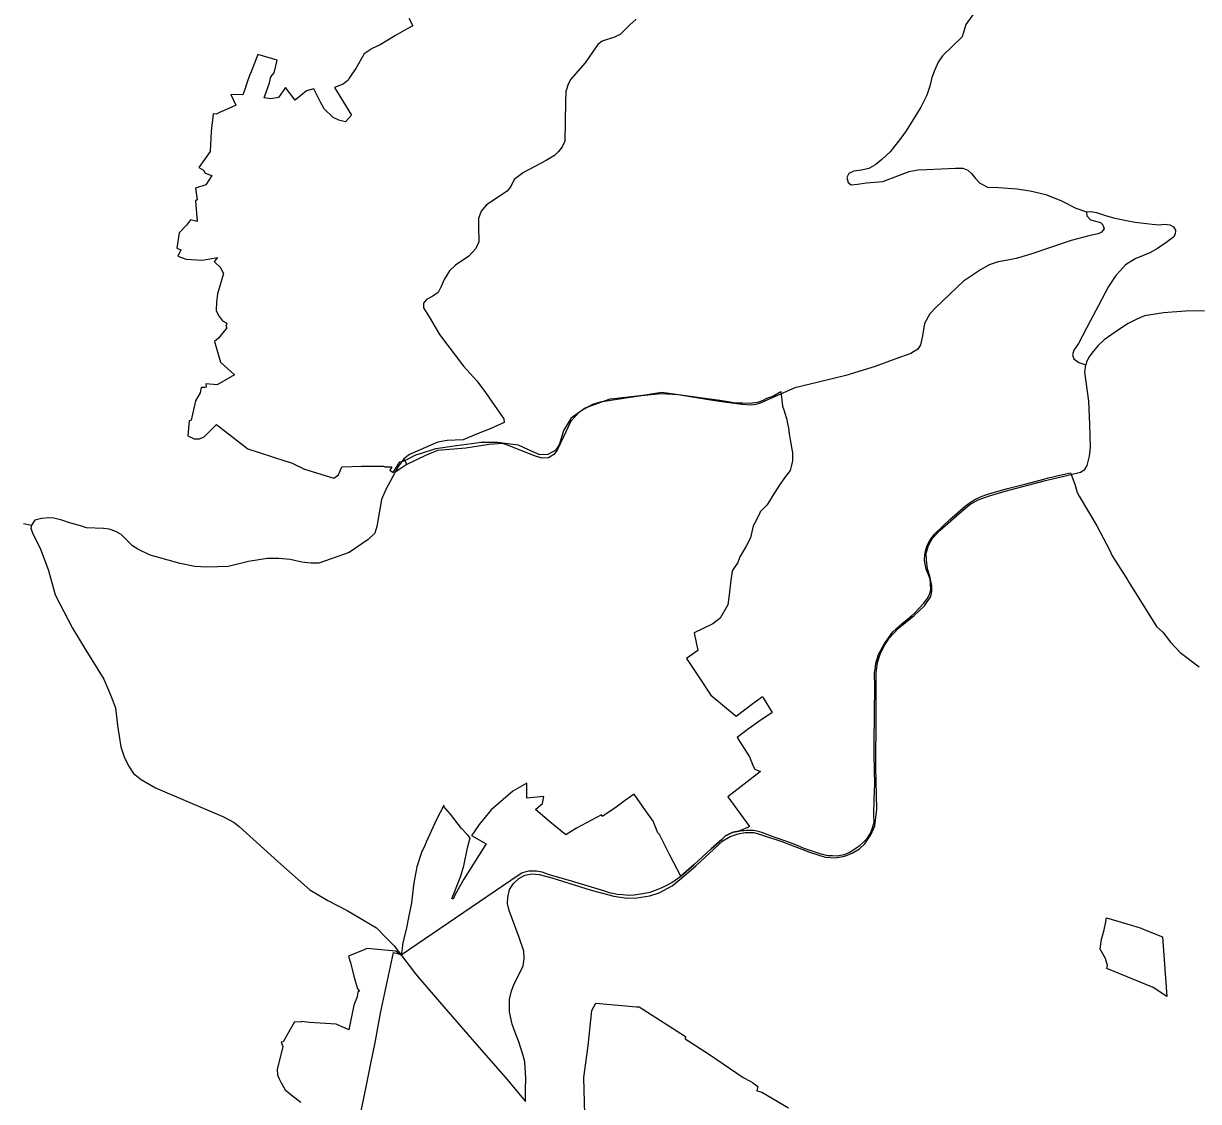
# Model space of a CAD drawing. Extents: x -789162 to -606354, y -1062736 to -945481.
# Drawn here: x -670737 to -667720, y -987458 to -984691 of the extents above; entities that cross this region are included whole.
import ezdxf

# ---------------------------------------------------------------- set-up
doc = ezdxf.new("R2010")
doc.units = 0
for name, color, linetype in [('_SIRSI VZTAHY_OP vodnich zdroju II stupne', 7, 'Continuous'), ('_SIRSI VZTAHY_SILNICE III TRIDY_STAV', 7, 'Continuous'), ('_SIRSI VZTAHY_USES_NRBC_S', 7, 'Continuous')]:
    doc.layers.add(name, color=color, linetype=linetype)

msp = doc.modelspace()

# ---------------------------------------------------------------- linework, layer by layer
at = {"layer": '_SIRSI VZTAHY_OP vodnich zdroju II stupne'}
for points in [[(-669878.9, -987528.4), (-669856.2, -987416.1), (-669846, -987364.9), (-669833.3, -987302.4), (-669819.7, -987231.4), (-669786.3, -987075.7), (-669776.3, -987078.2), (-669766.7, -987081), (-669466.9, -986876.7), (-669456.8, -986870.6), (-669445.7, -986867.1), (-669439.6, -986866.1), (-669432.6, -986865.4), (-669419.3, -986865.9), (-669405.7, -986868.4), (-669389.8, -986874.4), (-669384.4, -986876), (-669327.1, -986892.5), (-669322.4, -986893.9), (-669253.5, -986914.6), (-669245.8, -986917.1), (-669241, -986918.6), (-669233, -986921.3), (-669212, -986925.4), (-669198.1, -986926.7), (-669183.6, -986927.8), (-669168.7, -986927.1), (-669152.4, -986924.8), (-669137.3, -986922.5), (-669127.8, -986920.1), (-669114.4, -986915.5), (-669097.2, -986908.6), (-669083.5, -986901.9), (-669072.4, -986895.4), (-669049.4, -986879.2), (-669015.1, -986849.2), (-668970.9, -986808.9), (-668943.5, -986785), (-668934.1, -986776.3), (-668922, -986770.2), (-668914.9, -986766.9), (-668899.7, -986763.6), (-668893.4, -986762.4), (-668887.1, -986761.8), (-668879.6, -986761.1), (-668875.3, -986761.4), (-668861.8, -986761.4), (-668850.2, -986763.6), (-668839.4, -986767.2), (-668812.7, -986777.4), (-668774.9, -986790.6), (-668764, -986794.4), (-668748.4, -986800.9), (-668733.1, -986807.5), (-668691.8, -986821.5), (-668672.5, -986826.8), (-668659.2, -986826.8), (-668647.5, -986826.9), (-668629.9, -986823.6), (-668616.6, -986818.4), (-668589.6, -986800.8), (-668577.9, -986790.8), (-668569.3, -986779.8), (-668562.4, -986769.3), (-668556.8, -986755.7), (-668552.9, -986740.8), (-668553, -986735.5), (-668553.1, -986728.9), (-668553.6, -986723.6), (-668552.5, -986682.2), (-668550.9, -986642), (-668551.4, -986607.5), (-668551.9, -986599.5), (-668552.6, -986575.6), (-668552.3, -986541.8), (-668552.1, -986459.8), (-668550.5, -986394.1), (-668551.9, -986357.1), (-668549.5, -986342.1), (-668548, -986332.4), (-668541.7, -986310.6), (-668526.5, -986282.6), (-668515.3, -986266.8), (-668504.4, -986252.6), (-668489.4, -986238.2), (-668480.1, -986230.3), (-668466.8, -986219.9), (-668457.2, -986211.2), (-668448.8, -986204.2), (-668425.5, -986178.3), (-668416.4, -986167.5), (-668410.6, -986156.4), (-668407.3, -986144.7), (-668407.9, -986128.1), (-668409.1, -986117.2), (-668413.2, -986105.6), (-668418.7, -986091.1), (-668421.7, -986078.9), (-668423.3, -986067.2), (-668422.2, -986054.6), (-668419.9, -986041.7), (-668416.7, -986030.8), (-668409, -986016.1), (-668397, -986000.9), (-668358.5, -985964.3), (-668352.1, -985958.9), (-668318.1, -985929.1), (-668306.5, -985920.2), (-668292.7, -985911.7), (-668279.7, -985905.5), (-668266.3, -985900.6), (-668255.4, -985897.3), (-668210.2, -985884.6), (-668166.1, -985872.8), (-668117.4, -985860), (-668105.9, -985857.2), (-668097.3, -985854.8), (-668084, -985851.6), (-668048.2, -985844.4), (-668047.5, -985846.2), (-668045.9, -985850.5), (-668045, -985853), (-668039.2, -985868.6), (-668037.5, -985873.4), (-668031.4, -985894.4), (-668026, -985903.6), (-667981.1, -985979.8), (-667955, -986029.3), (-667948.4, -986041.7), (-667942, -986057), (-667906.9, -986111.5), (-667903.3, -986117), (-667898.5, -986124.5), (-667827.8, -986238.7), (-667811.3, -986253.3), (-667791.8, -986278.9), (-667767.3, -986305.2), (-667717.8, -986342.5)], [(-669294.5, -987522.5), (-669298, -987396), (-669286.9, -987315.2), (-669277.5, -987224.1), (-669266.8, -987205.3), (-669162.9, -987214.8), (-669155.9, -987215.1), (-669037.3, -987291.1), (-669037.9, -987297.2), (-668975.7, -987337.6), (-668889.3, -987396.3), (-668887.3, -987397.1), (-668870.6, -987406.1), (-668864.7, -987409.1), (-668851.6, -987419.1), (-668853.5, -987430.7), (-668841, -987434.3), (-668772.7, -987474.2)]]:
    msp.add_lwpolyline(points, dxfattribs=at)
msp.add_lwpolyline([(-667862.4, -987015.7), (-667812.4, -987035.4), (-667801.4, -987188.3), (-667836.7, -987165.1), (-667955.7, -987116.8), (-667953.7, -987109), (-667958.6, -987090.9), (-667972.1, -987066.8), (-667968.7, -987040.9), (-667968.1, -987038.9), (-667962.2, -987016.8), (-667959.1, -987001.3), (-667956.4, -986986.8), (-667889.6, -987006.4), (-667866.8, -987012.9)], close=True, dxfattribs=at)
at = {"layer": '_SIRSI VZTAHY_SILNICE III TRIDY_STAV'}
for points in [[(-668279.2, -984641.4), (-668317.7, -984692.8), (-668326.8, -984725.2), (-668376.9, -984773.5), (-668388.1, -984790), (-668397.1, -984809.8), (-668404.8, -984829.1), (-668409.5, -984851.7), (-668417.5, -984874.9), (-668432.8, -984905.4), (-668470.1, -984966.2), (-668484.2, -984985), (-668511.7, -985019.8), (-668533.3, -985039.7), (-668548.2, -985052.6), (-668566.7, -985062.6), (-668585.3, -985067.2), (-668605.2, -985070.1), (-668617.8, -985075.5), (-668622.8, -985085.8), (-668619.5, -985098.7), (-668611.9, -985105), (-668595.6, -985103), (-668572.1, -985099.7), (-668530.3, -985096.4), (-668462.9, -985070.9), (-668440.7, -985066.6), (-668417.1, -985065.4), (-668344.2, -985061.6), (-668324.6, -985062.3), (-668312.2, -985066.8), (-668302.4, -985075.9), (-668292.5, -985088.8), (-668282.5, -985099.4), (-668273.1, -985105), (-668261.6, -985110.7), (-668233.8, -985111.7), (-668186, -985115), (-668151.9, -985120.3), (-668112.1, -985129.6), (-668071.6, -985145.8), (-668035.1, -985164.7), (-668007.6, -985174.4)], [(-669163.8, -984679.1), (-669179.7, -984694.4), (-669204.7, -984718.5), (-669219.1, -984725.8), (-669251.1, -984735.6), (-669262.5, -984744.5), (-669275.8, -984764.1), (-669294.6, -984791.2), (-669331.7, -984833.8), (-669338.5, -984846.4), (-669343.9, -984865.5), (-669345.4, -984891.5), (-669346.7, -984992.8), (-669353.4, -985007.5), (-669363.1, -985019.6), (-669373, -985029.3), (-669394.6, -985042.2), (-669452.6, -985073.4), (-669476.8, -985090.7), (-669485.4, -985109), (-669495, -985121), (-669547.9, -985156.4), (-669561.3, -985172.8), (-669568.3, -985190.9), (-669568.6, -985210.3), (-669567.3, -985251), (-669575.3, -985268.4), (-669593.3, -985287.6), (-669627.6, -985310.9), (-669642.7, -985325.7), (-669656.9, -985347.5), (-669664.2, -985365.9), (-669672, -985381.1), (-669685.6, -985390.4), (-669701.8, -985399.5), (-669709.6, -985408.4), (-669709.6, -985420.6), (-669692.7, -985447.6), (-669668.9, -985489.4), (-669606.8, -985570.1), (-669572.8, -985608.1), (-669550.8, -985637.5), (-669533.5, -985662.6), (-669503.2, -985705.3), (-669502.8, -985714.9), (-669538.7, -985731.3), (-669573.3, -985745.2), (-669608, -985759.3), (-669648.8, -985761.4), (-669672.5, -985765.3), (-669690.6, -985773), (-669745.6, -985796.8), (-669760, -985808)], [(-668007.6, -985174.4), (-668006.4, -985184.3), (-667997.2, -985195), (-667971.7, -985201.9), (-667965.2, -985207.1), (-667962.2, -985217.5), (-667969, -985226.3), (-667977.6, -985230.4), (-668001.2, -985236), (-668046.6, -985247.8), (-668150.1, -985282.5), (-668187.8, -985294.3), (-668209.3, -985297.9), (-668234.6, -985302.1), (-668257.7, -985310.2), (-668279.4, -985322.6), (-668323.4, -985352), (-668394.1, -985419.5), (-668410.1, -985436), (-668423.6, -985460.8), (-668428.4, -985492), (-668433.6, -985515.8), (-668440.5, -985527), (-668458.7, -985537.9), (-668497.3, -985551.8), (-668550, -985571.1), (-668625.3, -985594.3), (-668695.2, -985611.1), (-668756.5, -985626.2), (-668845.1, -985665.1), (-668856.7, -985668.8), (-668869.2, -985670.7), (-668892.4, -985668.6), (-668943.5, -985661.7), (-668978.1, -985656.9), (-669056.1, -985644.1), (-669100.4, -985641.2), (-669149.6, -985646.7), (-669201.1, -985653.9), (-669256.1, -985662.5), (-669276, -985668.9), (-669291, -985676.9), (-669308.9, -985687.6), (-669331.8, -985711.1), (-669350.9, -985753.6), (-669366.6, -985786.2), (-669374.7, -985797.1), (-669389.1, -985805.7), (-669405.6, -985806.4), (-669424.9, -985800.5), (-669494.1, -985772.7), (-669507.2, -985768.6), (-669540.9, -985771.4), (-669601.1, -985780.5), (-669673.3, -985786.5), (-669704.1, -985799.5), (-669752.2, -985822.9)], [(-668007.6, -985174.4), (-667995.6, -985173.5), (-667981.4, -985175.9), (-667968.7, -985180.4), (-667955.8, -985184.4), (-667934.5, -985190.1), (-667908.8, -985195.9), (-667882.3, -985200.2), (-667839.2, -985205.4), (-667820.8, -985207.2), (-667807.6, -985206), (-667793.6, -985207.4), (-667783.8, -985212.8), (-667779.1, -985221.1), (-667779.5, -985231.4), (-667784.4, -985238.8), (-667793.7, -985245.7), (-667803.8, -985253.7), (-667825.2, -985268.1), (-667845.3, -985279.2), (-667882.8, -985294.6), (-667907.7, -985309.9), (-667921.1, -985325.6), (-667932.4, -985337.8), (-667941, -985350.6), (-667951.1, -985366.1), (-667976.5, -985414.8), (-667997.6, -985452.7), (-668028.4, -985511.7), (-668040.2, -985528.9), (-668043.4, -985541.1), (-668040.1, -985551.7), (-668027.5, -985560.7), (-668008.9, -985566.9)], [(-667704.4, -985428.6), (-667753.1, -985428.7), (-667809.4, -985433.1), (-667858.6, -985441.1), (-667878.2, -985449.6), (-667900.1, -985460.7), (-667922.8, -985475.2), (-667945, -985490.6), (-667962.1, -985502.5), (-667977.6, -985517), (-667990.2, -985532.2), (-668001.2, -985547.4), (-668007.5, -985559.9), (-668008.9, -985566.9)], [(-669447.4, -987457.9), (-669447.7, -987427.8), (-669446.8, -987398.3), (-669449.5, -987355.8), (-669453.5, -987339.6), (-669465.1, -987304.5), (-669474.4, -987281.1), (-669481.6, -987259.6), (-669488.7, -987228.1), (-669488.9, -987196.2), (-669483.8, -987174), (-669476.2, -987154.1), (-669463.2, -987129.6), (-669453.8, -987109.6), (-669451.3, -987091.9), (-669451.9, -987072), (-669463.9, -987037.2), (-669489.7, -986967.9), (-669494.1, -986950), (-669493.5, -986933.8), (-669488.7, -986913.7), (-669478.9, -986898.1), (-669464.9, -986885.6), (-669449.2, -986877), (-669431.7, -986873.6), (-669412.4, -986874.8), (-669380.2, -986883.7), (-669279.4, -986915), (-669221.2, -986930.4), (-669186.5, -986935.8), (-669162.2, -986935.2), (-669128.3, -986930), (-669104.5, -986922.4), (-669071.5, -986904.2), (-669047.5, -986884.6), (-669010.2, -986853.3), (-668941.3, -986789), (-668922.2, -986777.9), (-668902.1, -986771.2), (-668883.5, -986767.7), (-668861.4, -986767.7), (-668841.5, -986773.1), (-668790.1, -986790.4), (-668716.3, -986818.9), (-668678.1, -986830.3), (-668651.6, -986832.2), (-668629.1, -986827.8), (-668609.4, -986820.7), (-668590.5, -986809.3), (-668576.4, -986796.3), (-668560.8, -986773.2), (-668550.7, -986749.9), (-668546.1, -986707.6), (-668548.2, -986599.6), (-668547.6, -986467.9), (-668547.3, -986356.7), (-668544.1, -986330.7), (-668536.9, -986309.3), (-668527.7, -986289.7), (-668514.4, -986268.5), (-668490.1, -986242.9), (-668450, -986210.7), (-668423.4, -986185.1), (-668407, -986161.7), (-668404.6, -986148.5), (-668404.2, -986134.2), (-668409.9, -986109.3), (-668415.9, -986090.5), (-668418.6, -986068.6), (-668419, -986050.2), (-668413.3, -986030.3), (-668402.6, -986011.6), (-668383.3, -985991.4), (-668328, -985943.6), (-668306.9, -985925.1), (-668285.3, -985913.8), (-668256.6, -985903), (-668216.4, -985891.4), (-668112.5, -985863.5), (-668051.5, -985849.2), (-668022.8, -985842), (-668011.7, -985835.3), (-668005.7, -985824.9), (-668000.1, -985801.2), (-667997.2, -985777.8), (-667998.5, -985720.3), (-668001.3, -985660.3), (-668011.7, -985585.5), (-668008.9, -985566.9)], [(-669760, -985808), (-669774, -985827.1), (-669782.3, -985842.7)], [(-669760, -985808), (-669752.2, -985822.9)], [(-669752.2, -985822.9), (-669782.3, -985842.7), (-669806.4, -985887.2), (-669817.1, -985912.7), (-669829.7, -985982), (-669835, -985999), (-669851.4, -986014.9), (-669900.2, -986048.9), (-669978.4, -986076.2), (-669998.6, -986075.9), (-670022.1, -986073.2), (-670052.1, -986066.7), (-670080.7, -986063.6), (-670111.4, -986064.4), (-670159, -986071.8), (-670211.4, -986084.4), (-670265.5, -986086.5), (-670297.1, -986084.4), (-670334.8, -986076.6), (-670411.4, -986055.4), (-670443, -986040.4), (-670456.5, -986031.2), (-670473.4, -986015), (-670486.1, -986002.3), (-670499.6, -985994.6), (-670516.6, -985988.8), (-670531, -985987), (-670575.2, -985985.1), (-670590.1, -985979.9), (-670620.9, -985971.9), (-670638.1, -985965.6), (-670658.4, -985960.6), (-670671.1, -985959.5), (-670690.6, -985961.1), (-670707.8, -985965.8), (-670716.3, -985978.2)], [(-670736.9, -985974), (-670716.3, -985978.2)], [(-670716.3, -985978.2), (-670718, -985986.3), (-670712.3, -986000.3), (-670693.6, -986037.2), (-670672.4, -986095.2), (-670655.1, -986157.5), (-670610.5, -986243.2), (-670576.3, -986299.5), (-670530.2, -986373.6), (-670511.2, -986418), (-670500.5, -986447.4), (-670495.4, -986493), (-670486.7, -986547.1), (-670478.5, -986573.1), (-670467, -986596.3), (-670454.4, -986615.7), (-670434.2, -986630.9), (-670397.9, -986652.4), (-670315.5, -986687.4), (-670224.5, -986726.1), (-670195.4, -986742.1), (-670182.7, -986752.2), (-670137.5, -986792.9), (-670083.7, -986841.4), (-670001.2, -986914.4), (-669955.2, -986941.8), (-669905.6, -986968), (-669867.8, -986989.6), (-669830.3, -987012.3), (-669805.4, -987037.7), (-669784.6, -987058.7), (-669730, -987130.2), (-669716.3, -987146.1), (-669651.9, -987220.8), (-669567.2, -987318.6), (-669499.9, -987395.5), (-669447.4, -987457.9)]]:
    msp.add_lwpolyline(points, dxfattribs=at)
at = {"layer": '_SIRSI VZTAHY_USES_NRBC_S'}
msp.add_lwpolyline([(-669747.7, -984676.7), (-669737.2, -984697), (-669751.4, -984704), (-669781.9, -984721.8), (-669821.2, -984745.3), (-669841.2, -984755.1), (-669862.4, -984768.9), (-669883.6, -984806.2), (-669893.6, -984821.1), (-669900.2, -984831), (-669903.3, -984836.2), (-669915.7, -984846.1), (-669938, -984854.6), (-669894.1, -984926.1), (-669909.5, -984942.8), (-669926.9, -984939.1), (-669941.9, -984932.3), (-669964.7, -984909.4), (-669974.1, -984892.4), (-669990.9, -984858.2), (-670010.3, -984863.6), (-670039.3, -984887.4), (-670063.6, -984855.3), (-670082.3, -984880.8), (-670101.2, -984884.2), (-670118.6, -984881.3), (-670104.9, -984842.6), (-670101.8, -984827.5), (-670093, -984817.7), (-670085.3, -984784.6), (-670134.7, -984770), (-670152.5, -984814.4), (-670156, -984823.8), (-670163.5, -984843.9), (-670168.6, -984859.9), (-670173.2, -984873.5), (-670204.7, -984872.8), (-670191.3, -984900.5), (-670202.1, -984905.5), (-670233.8, -984919.5), (-670241, -984923.5), (-670249.7, -984922.8), (-670255, -984968.1), (-670257.2, -985019), (-670286.5, -985060.5), (-670274.9, -985067.5), (-670270.1, -985074.7), (-670253.1, -985080.9), (-670268.8, -985104.6), (-670294.8, -985113.5), (-670290.7, -985143.3), (-670294.6, -985145.6), (-670290.7, -985198.5), (-670308.2, -985194.5), (-670317.8, -985208), (-670337, -985227.8), (-670343.3, -985267), (-670332.9, -985271.7), (-670340.3, -985287.7), (-670318.8, -985295.4), (-670277.7, -985298.2), (-670238.3, -985291.1), (-670247.5, -985301.5), (-670243.7, -985304.6), (-670231.6, -985316.2), (-670222.8, -985332.8), (-670238.5, -985385), (-670240.7, -985404.9), (-670242.3, -985427.4), (-670235.6, -985440), (-670225.9, -985454.2), (-670214.9, -985459.6), (-670217.5, -985467.2), (-670214.6, -985471.9), (-670236.2, -985498.5), (-670245.9, -985507), (-670231.2, -985560.3), (-670195.2, -985592.5), (-670239.3, -985617.9), (-670268.1, -985615.3), (-670267.4, -985624.6), (-670270.8, -985624.7), (-670280.1, -985625), (-670283.3, -985638.6), (-670295, -985659.5), (-670305.8, -985709.1), (-670310.9, -985710.3), (-670314.3, -985748.8), (-670298.7, -985756.6), (-670284.4, -985757), (-670272.6, -985751.3), (-670255.4, -985734.9), (-670240.9, -985719.9), (-670236.6, -985723.3), (-670160.5, -985782.7), (-670065.8, -985813.1), (-670048.3, -985818.1), (-670045.2, -985819.7), (-670014.8, -985835), (-669939.6, -985857.7), (-669928.1, -985849.6), (-669919.6, -985828.5), (-669868.7, -985827.4), (-669812.7, -985827.1), (-669808.8, -985829.1), (-669790.7, -985828.7), (-669796.5, -985837), (-669787.2, -985843.3), (-669770.4, -985816.1), (-669757, -985812.1), (-669750.9, -985809), (-669729.6, -985798.1), (-669715, -985793.9), (-669677.9, -985781.6), (-669624.6, -985774), (-669573.4, -985766.7), (-669562.8, -985765.1), (-669519.9, -985765.4), (-669466.3, -985772.4), (-669441.3, -985784.1), (-669411.5, -985797.1), (-669389.3, -985796.1), (-669369.2, -985785), (-669362.4, -985774.6), (-669359.8, -985768.7), (-669349.7, -985735.3), (-669331.4, -985706.5), (-669330.4, -985702.8), (-669323.9, -985698.1), (-669309.2, -985687.5), (-669294.9, -985677.1), (-669230.5, -985654), (-669221.2, -985653.2), (-669146.2, -985644.7), (-669097.6, -985637.4), (-669092.3, -985638.2), (-669085.6, -985639.1), (-669006.5, -985649.5), (-668948.5, -985657.4), (-668927.5, -985661.1), (-668908.1, -985664.4), (-668889.8, -985664.7), (-668871.6, -985665), (-668865.8, -985664.3), (-668851.8, -985662.6), (-668844, -985659.9), (-668840.4, -985658.2), (-668840.2, -985658.8), (-668834.4, -985656.6), (-668834.7, -985655.6), (-668825.8, -985651.5), (-668813, -985646.9), (-668792.3, -985635.6), (-668788, -985672.9), (-668788, -985672.9), (-668784.8, -985682.7), (-668778.3, -985702.3), (-668777, -985706.4), (-668777, -985706.4), (-668777, -985706.6), (-668776.5, -985708), (-668775.6, -985713.2), (-668772.1, -985734), (-668771.3, -985738.9), (-668770.9, -985741.5), (-668770.5, -985743.9), (-668768, -985759.2), (-668762.6, -985792.5), (-668762.1, -985813.3), (-668765.9, -985827.8), (-668768.6, -985838.1), (-668779.9, -985853.6), (-668794.8, -985874.3), (-668814.6, -985904.7), (-668820.6, -985914.8), (-668827.9, -985927.2), (-668845.1, -985943.8), (-668847.2, -985949.2), (-668848, -985951.1), (-668858.8, -985972.2), (-668858.8, -985972.3), (-668862.9, -985980.4), (-668870.2, -986010.9), (-668880.9, -986032), (-668897.7, -986059.8), (-668902.6, -986074.1), (-668915.1, -986092.8), (-668917.1, -986097.1), (-668920.2, -986119.8), (-668925.1, -986157.3), (-668928.4, -986183.1), (-668948.3, -986216.8), (-668967.2, -986231.9), (-669015, -986255.1), (-669005.1, -986300.3), (-669028.2, -986316.2), (-669034.4, -986320.7), (-669000.1, -986371.7), (-668971.9, -986414.7), (-668907.3, -986469), (-668864.3, -986436.3), (-668839.2, -986418.3), (-668837.5, -986421.5), (-668814.6, -986459.3), (-668848.5, -986482.7), (-668878.9, -986503.8), (-668904.4, -986523.7), (-668873.1, -986573.5), (-668862.3, -986598.5), (-668859.3, -986605.1), (-668844.1, -986611.1), (-668927.9, -986675.8), (-668872.5, -986752.3), (-668875.4, -986753.7), (-668899.7, -986763.6), (-668914.9, -986766.9), (-668922, -986770.2), (-668934.1, -986776.3), (-668943.5, -986785), (-668970.9, -986808.9), (-669015.1, -986849.2), (-669049.4, -986879.2), (-669076.8, -986825.5), (-669103.8, -986772.4), (-669108.2, -986768.4), (-669120.3, -986737.9), (-669137.2, -986714), (-669140.1, -986710.5), (-669168.6, -986668.9), (-669190.8, -986684.6), (-669218.2, -986704.9), (-669250.9, -986725.9), (-669252.9, -986722), (-669316.5, -986756.1), (-669344.5, -986773.5), (-669385.2, -986739.6), (-669422.2, -986708.5), (-669409.1, -986697.2), (-669404, -986692.9), (-669400.5, -986674.8), (-669444.4, -986679.4), (-669444.2, -986640.7), (-669480, -986661.3), (-669535.6, -986708.9), (-669566.9, -986747.2), (-669581.2, -986767.9), (-669586.4, -986775.4), (-669548.5, -986796.6), (-669552.1, -986801.8), (-669606.2, -986887.4), (-669628.4, -986926.4), (-669633.8, -986938.1), (-669636.7, -986936.7), (-669631.5, -986924.7), (-669614.3, -986881.5), (-669606.3, -986852.8), (-669597, -986807.1), (-669589.7, -986780.8), (-669595.6, -986774.3), (-669612, -986756.9), (-669640.4, -986720.2), (-669658.3, -986699.7), (-669657.4, -986697.9), (-669656.7, -986696.8), (-669657.4, -986697.9), (-669676.2, -986734.1), (-669702.6, -986792.3), (-669702.6, -986792.4), (-669706.6, -986800.7), (-669715, -986818.6), (-669726.5, -986855.8), (-669734.3, -986896.7), (-669737.8, -986925.2), (-669740.6, -986947.9), (-669747.9, -986985.6), (-669753.2, -987012.3), (-669759.8, -987040), (-669763.3, -987054.6), (-669764.8, -987066.3), (-669766.7, -987081), (-669768.4, -987080), (-669768.4, -987080), (-669776.6, -987075), (-669780.9, -987072.4), (-669855.2, -987065.5), (-669860.1, -987067.5), (-669901.8, -987084.8), (-669898.5, -987097.2), (-669896.7, -987101.2), (-669888.7, -987136.5), (-669879.2, -987168.8), (-669873.7, -987174.4), (-669878.1, -987176.2), (-669879.6, -987189.3), (-669888.7, -987211), (-669901.4, -987274.3), (-669934, -987259.5), (-670002.7, -987255.1), (-670023.1, -987252.2), (-670023.8, -987254.2), (-670041.2, -987253.7), (-670069.9, -987305), (-670075, -987305.4), (-670070.5, -987317), (-670085.5, -987375.6), (-670084.8, -987389.8), (-670080, -987399.9), (-670075.9, -987408), (-670064.8, -987427.7), (-670046.4, -987443.2), (-670025, -987459.8)], dxfattribs=at)

doc.saveas('drawing.dxf')
